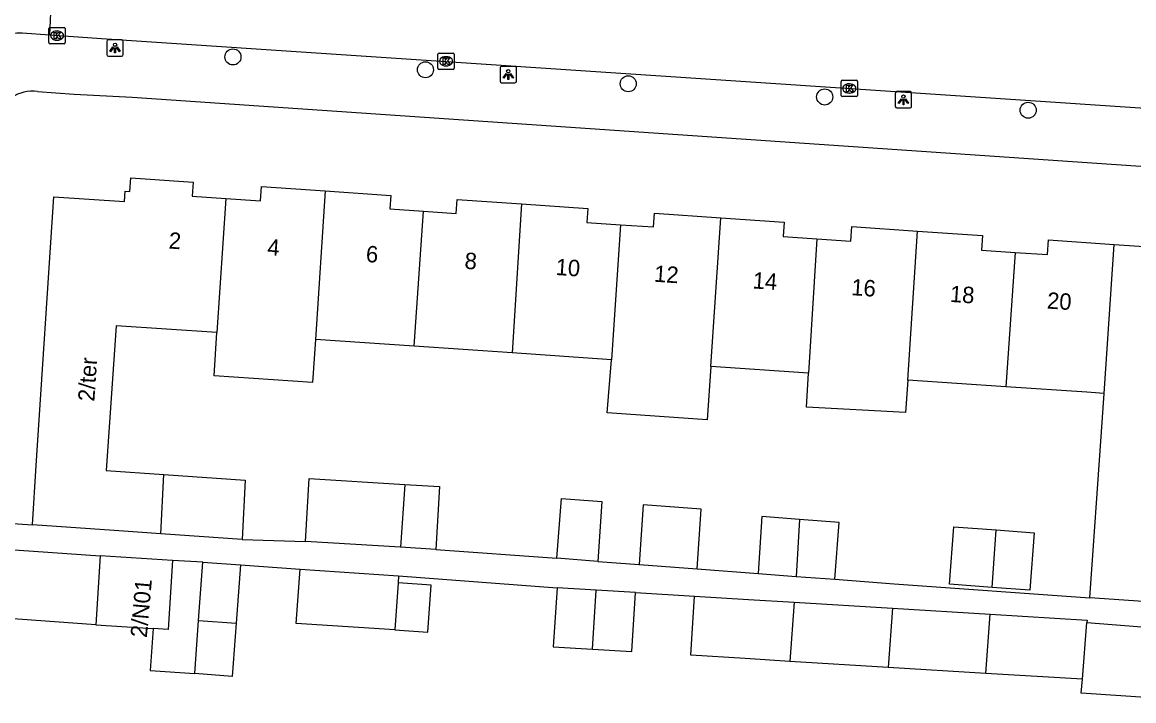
# Model space of a CAD drawing. Extents: x 161848 to 162726, y 385382 to 386521.
# Drawn here: x 162018.3 to 162086.1, y 385548.6 to 385590 of the extents above; entities that cross this region are included whole.
import ezdxf

# ---------------------------------------------------------------- set-up
doc = ezdxf.new("R2010")
doc.units = 0
for name, color, linetype in [('IMGEO_Boom', 7, 'Continuous'), ('IMGEO_Kolk', 7, 'Continuous'), ('IMGEO_Lichtpunt', 7, 'Continuous'), ('IMGEO_Pand', 7, 'Continuous'), ('IMGEO_Pand_nummerreeks', 7, 'Continuous'), ('IMGEO_Rijbaan_lokaal_open', 7, 'Continuous'), ('IMGEO_Voetpad_open', 7, 'Continuous')]:
    doc.layers.add(name, color=color, linetype=linetype)

msp = doc.modelspace()

# ---------------------------------------------------------------- linework, layer by layer
at = {"layer": 'IMGEO_Boom'}
for centre in [(162031.193, 385587.889), (162042.927, 385587.109), (162055.288, 385586.256), (162067.261, 385585.45), (162079.665, 385584.644)]:
    msp.add_circle(centre, 0.489, dxfattribs=at)
at = {"layer": 'IMGEO_Kolk'}
for p, q in [((162020.047, 385589.688), (162020.899, 385589.688)), ((162019.972, 385588.762), (162019.972, 385589.614)), ((162020.46, 385589.468), (162020.485, 385589.468)), ((162020.973, 385589.614), (162020.973, 385588.762)), ((162020.899, 385588.688), (162020.047, 385588.688)), ((162020.483, 385588.908), (162020.458, 385588.908)), ((162043.681, 385587.201), (162043.681, 385588.053)), ((162043.756, 385588.127), (162044.608, 385588.127)), ((162044.169, 385587.907), (162044.194, 385587.907)), ((162044.682, 385588.053), (162044.682, 385587.201)), ((162044.608, 385587.127), (162043.756, 385587.127)), ((162044.192, 385587.347), (162044.167, 385587.347)), ((162068.263, 385585.545), (162068.263, 385586.397)), ((162068.338, 385586.471), (162069.19, 385586.471)), ((162069.264, 385586.397), (162069.264, 385585.545)), ((162068.774, 385585.691), (162068.749, 385585.691)), ((162068.751, 385586.251), (162068.776, 385586.251)), ((162069.19, 385585.471), (162068.338, 385585.471))]:
    msp.add_line(p, q, dxfattribs=at)
for points in [[(162020.047, 385589.688), (162020.899, 385589.688)], [(162019.972, 385588.762), (162019.972, 385589.614)], [(162020.293, 385589.388), (162020.416, 385589.388), (162020.416, 385589.237), (162020.546, 385589.388), (162020.71, 385589.388), (162020.564, 385589.237), (162020.717, 385588.988), (162020.565, 385588.988), (162020.48, 385589.152), (162020.416, 385589.085), (162020.416, 385588.988), (162020.293, 385588.988), (162020.293, 385589.388)], [(162020.973, 385589.614), (162020.973, 385588.762)], [(162020.899, 385588.688), (162020.047, 385588.688)], [(162043.681, 385587.201), (162043.681, 385588.053)], [(162043.756, 385588.127), (162044.608, 385588.127)], [(162044.002, 385587.827), (162044.125, 385587.827), (162044.125, 385587.676), (162044.255, 385587.827), (162044.419, 385587.827), (162044.273, 385587.676), (162044.426, 385587.427), (162044.274, 385587.427), (162044.189, 385587.591), (162044.125, 385587.524), (162044.125, 385587.427), (162044.002, 385587.427), (162044.002, 385587.827)], [(162044.682, 385588.053), (162044.682, 385587.201)], [(162044.608, 385587.127), (162043.756, 385587.127)], [(162068.263, 385585.545), (162068.263, 385586.397)], [(162068.338, 385586.471), (162069.19, 385586.471)], [(162069.264, 385586.397), (162069.264, 385585.545)], [(162068.584, 385586.171), (162068.707, 385586.171), (162068.707, 385586.02), (162068.837, 385586.171), (162069.001, 385586.171), (162068.855, 385586.02), (162069.008, 385585.771), (162068.856, 385585.771), (162068.771, 385585.935), (162068.707, 385585.868), (162068.707, 385585.771), (162068.584, 385585.771), (162068.584, 385586.171)], [(162069.19, 385585.471), (162068.338, 385585.471)]]:
    msp.add_lwpolyline(points, dxfattribs=at)
for centre, start, end in [((162020.049, 385589.612), 91.55205, 178.44795), ((162020.049, 385589.612), 91.55205, 178.44795), ((162020.897, 385589.612), 1.55205, 88.44795), ((162020.897, 385589.612), 1.55205, 88.44795), ((162020.049, 385588.764), 181.55205, 268.44795), ((162020.049, 385588.764), 181.55205, 268.44795), ((162020.897, 385588.764), 271.55205, 358.44795), ((162020.897, 385588.764), 271.55205, 358.44795), ((162043.758, 385588.051), 91.55205, 178.44795), ((162043.758, 385588.051), 91.55205, 178.44795), ((162044.606, 385588.051), 1.55205, 88.44795), ((162044.606, 385588.051), 1.55205, 88.44795), ((162043.758, 385587.203), 181.55205, 268.44795), ((162043.758, 385587.203), 181.55205, 268.44795), ((162044.606, 385587.203), 271.55205, 358.44795), ((162044.606, 385587.203), 271.55205, 358.44795), ((162068.34, 385586.395), 91.55205, 178.44795), ((162068.34, 385586.395), 91.55205, 178.44795), ((162069.188, 385586.395), 1.55205, 88.44795), ((162069.188, 385586.395), 1.55205, 88.44795), ((162068.34, 385585.547), 181.55205, 268.44795), ((162068.34, 385585.547), 181.55205, 268.44795), ((162069.188, 385585.547), 271.55205, 358.44795), ((162069.188, 385585.547), 271.55205, 358.44795)]:
    msp.add_arc(centre, 0.0765, start, end, dxfattribs=at)
for centre, major_axis, ratio, start_param, end_param in [((162020.459, 385589.188), (-0.387, 0.002), 0.722429, 4.712389, 7.853982), ((162020.484, 385589.188), (-0.39, 0.002), 0.717154, 1.570796, 4.712389), ((162044.168, 385587.627), (-0.387, 0.002), 0.722429, 4.712389, 7.853982), ((162044.193, 385587.627), (-0.39, 0.002), 0.717154, 1.570796, 4.712389), ((162068.75, 385585.971), (-0.387, 0.002), 0.722429, 4.712389, 7.853982), ((162068.775, 385585.971), (-0.39, 0.002), 0.717154, 1.570796, 4.712389)]:
    msp.add_ellipse(centre, major_axis=major_axis, ratio=ratio, start_param=start_param, end_param=end_param, dxfattribs=at)
at = {"layer": 'IMGEO_Lichtpunt'}
for p, q in [((162023.507, 385588.837), (162023.507, 385588.03)), ((162023.507, 385588.837), (162023.507, 385588.03)), ((162024.409, 385588.932), (162023.601, 385588.932)), ((162024.409, 385588.932), (162023.601, 385588.932)), ((162024.503, 385588.03), (162024.503, 385588.837)), ((162024.503, 385588.03), (162024.503, 385588.837)), ((162023.601, 385587.936), (162024.409, 385587.936)), ((162023.601, 385587.936), (162024.409, 385587.936)), ((162047.477, 385587.221), (162047.477, 385586.414)), ((162047.477, 385587.221), (162047.477, 385586.414)), ((162048.379, 385587.316), (162047.571, 385587.316)), ((162048.379, 385587.316), (162047.571, 385587.316)), ((162048.473, 385586.414), (162048.473, 385587.221)), ((162048.473, 385586.414), (162048.473, 385587.221)), ((162047.571, 385586.32), (162048.379, 385586.32)), ((162047.571, 385586.32), (162048.379, 385586.32)), ((162071.561, 385585.68), (162071.561, 385584.873)), ((162071.561, 385585.68), (162071.561, 385584.873)), ((162072.463, 385585.775), (162071.655, 385585.775)), ((162072.463, 385585.775), (162071.655, 385585.775)), ((162072.557, 385584.873), (162072.557, 385585.68)), ((162072.557, 385584.873), (162072.557, 385585.68)), ((162071.655, 385584.779), (162072.463, 385584.779)), ((162071.655, 385584.779), (162072.463, 385584.779))]:
    msp.add_line(p, q, dxfattribs=at)
for points in [[(162023.881, 385588.501), (162023.92, 385588.473), (162023.732, 385588.211), (162023.694, 385588.238), (162023.881, 385588.501)], [(162023.983, 385588.453), (162024.03, 385588.453), (162024.03, 385588.131), (162023.983, 385588.131), (162023.983, 385588.453)], [(162024.093, 385588.473), (162024.131, 385588.5), (162024.318, 385588.238), (162024.279, 385588.21), (162024.093, 385588.473)], [(162047.851, 385586.885), (162047.89, 385586.857), (162047.702, 385586.595), (162047.664, 385586.622), (162047.851, 385586.885)], [(162047.953, 385586.837), (162048, 385586.837), (162048, 385586.515), (162047.953, 385586.515), (162047.953, 385586.837)], [(162048.063, 385586.857), (162048.101, 385586.884), (162048.288, 385586.622), (162048.249, 385586.594), (162048.063, 385586.857)], [(162071.935, 385585.344), (162071.974, 385585.316), (162071.786, 385585.054), (162071.748, 385585.081), (162071.935, 385585.344)], [(162072.037, 385585.296), (162072.084, 385585.296), (162072.084, 385584.974), (162072.037, 385584.974), (162072.037, 385585.296)], [(162072.147, 385585.316), (162072.185, 385585.343), (162072.372, 385585.081), (162072.333, 385585.053), (162072.147, 385585.316)]]:
    msp.add_lwpolyline(points, dxfattribs=at)
for centre in [(162024.006, 385588.635), (162047.976, 385587.019), (162072.06, 385585.478)]:
    msp.add_circle(centre, 0.0994, dxfattribs=at)
for centre, start, end in [((162023.601, 385588.837), 90, 180), ((162023.601, 385588.837), 90, 180), ((162024.409, 385588.837), 0, 90), ((162024.409, 385588.837), 0, 90), ((162023.601, 385588.03), 180, 270), ((162023.601, 385588.03), 180, 270), ((162024.409, 385588.03), 270, 0), ((162024.409, 385588.03), 270, 360), ((162047.571, 385587.221), 90, 180), ((162047.571, 385587.221), 90, 180), ((162048.379, 385587.221), 0, 90), ((162048.379, 385587.221), 0, 90), ((162047.571, 385586.414), 180, 270), ((162047.571, 385586.414), 180, 270), ((162048.379, 385586.414), 270, 0), ((162048.379, 385586.414), 270, 360), ((162071.655, 385585.68), 90, 180), ((162071.655, 385585.68), 90, 180), ((162072.463, 385585.68), 0, 90), ((162072.463, 385585.68), 0, 90), ((162071.655, 385584.873), 180, 270), ((162071.655, 385584.873), 180, 270), ((162072.463, 385584.873), 270, 0), ((162072.463, 385584.873), 270, 360)]:
    msp.add_arc(centre, 0.0946, start, end, dxfattribs=at)
at = {"layer": 'IMGEO_Pand'}
for points in [[(162018.968, 385559.367), (162019.204, 385562.99), (162020.271, 385579.369), (162024.589, 385579.072), (162024.633, 385579.71), (162024.906, 385579.691), (162024.964, 385580.528), (162028.77, 385580.267), (162028.711, 385579.404), (162030.754, 385579.264)], [(162030.754, 385579.264), (162032.88, 385579.118), (162032.94, 385579.991), (162036.814, 385579.725)], [(162036.814, 385579.725), (162036.219, 385570.676)], [(162036.814, 385579.725), (162040.814, 385579.451), (162040.758, 385578.628), (162042.805, 385578.487)], [(162030.754, 385579.264), (162030.215, 385571.088)], [(162042.805, 385578.487), (162044.805, 385578.35), (162044.864, 385579.208), (162048.789, 385578.938)], [(162048.789, 385578.938), (162048.203, 385569.853)], [(162048.789, 385578.938), (162052.83, 385578.661), (162052.771, 385577.805), (162054.815, 385577.665)], [(162042.24, 385570.263), (162042.805, 385578.487)], [(162054.815, 385577.665), (162056.823, 385577.527), (162056.881, 385578.369), (162060.941, 385578.091)], [(162054.815, 385577.665), (162054.262, 385569.437)], [(162060.322, 385569.021), (162060.941, 385578.091)], [(162060.941, 385578.091), (162064.799, 385577.826), (162064.739, 385576.938), (162066.785, 385576.798)], [(162066.785, 385576.798), (162068.861, 385576.655), (162068.922, 385577.547), (162072.925, 385577.272)], [(162066.785, 385576.798), (162066.283, 385568.612)], [(162072.322, 385568.198), (162072.925, 385577.272)], [(162072.925, 385577.272), (162076.881, 385577.001), (162076.821, 385576.119), (162078.864, 385575.978)], [(162078.864, 385575.978), (162080.848, 385575.842), (162080.909, 385576.739), (162084.899, 385576.465)], [(162084.29, 385567.376), (162084.899, 385576.465)], [(162084.899, 385576.465), (162088.851, 385576.194), (162088.79, 385575.315), (162090.826, 385575.175), (162094.831, 385574.899)], [(162078.864, 385575.978), (162078.307, 385567.787)], [(162030.215, 385571.088), (162024.07, 385571.51), (162023.465, 385562.692), (162026.982, 385562.445)], [(162036.219, 385570.676), (162036.046, 385568.047), (162030.041, 385568.459), (162030.215, 385571.088)], [(162042.24, 385570.263), (162036.219, 385570.676)], [(162048.203, 385569.853), (162042.24, 385570.263)], [(162054.262, 385569.437), (162048.203, 385569.853)], [(162060.322, 385569.021), (162060.101, 385565.779), (162054.012, 385566.197), (162054.262, 385569.437)], [(162066.283, 385568.612), (162060.322, 385569.021)], [(162072.322, 385568.198), (162072.191, 385566.223), (162066.157, 385566.551), (162066.283, 385568.612)], [(162078.307, 385567.787), (162072.322, 385568.198)], [(162084.29, 385567.376), (162083.232, 385567.448), (162078.307, 385567.787)], [(162083.419, 385554.931), (162084.144, 385565.046), (162084.29, 385567.376)], [(162026.805, 385558.821), (162026.982, 385562.445)], [(162026.982, 385562.445), (162031.933, 385562.097), (162031.758, 385558.476)], [(162035.606, 385558.348), (162035.835, 385562.186), (162041.661, 385561.839)], [(162041.661, 385561.839), (162041.398, 385558.003)], [(162041.661, 385561.839), (162043.785, 385561.712), (162043.556, 385557.874)], [(162050.942, 385557.333), (162051.218, 385560.974), (162053.681, 385560.788), (162053.437, 385557.144)], [(162059.48, 385556.687), (162059.728, 385560.33), (162056.201, 385560.597), (162055.957, 385556.953)], [(162065.736, 385559.703), (162063.426, 385559.879), (162063.214, 385556.405)], [(162026.805, 385558.821), (162023.956, 385559.02), (162018.968, 385559.367)], [(162065.736, 385559.703), (162065.523, 385556.23)], [(162067.889, 385556.051), (162068.137, 385559.521), (162065.736, 385559.703)], [(162077.475, 385555.553), (162074.863, 385555.749), (162075.127, 385559.257), (162077.714, 385559.063)], [(162031.758, 385558.476), (162026.805, 385558.821)], [(162077.714, 385559.063), (162080.03, 385558.889), (162079.767, 385555.381), (162077.475, 385555.553)], [(162077.475, 385555.553), (162077.714, 385559.063)], [(162041.398, 385558.003), (162035.606, 385558.348)], [(162043.556, 385557.874), (162041.398, 385558.003)], [(162023.106, 385557.479), (162022.838, 385553.268)], [(162027.515, 385557.198), (162023.106, 385557.479)], [(162027.515, 385557.198), (162027.247, 385552.988), (162026.329, 385553.046)], [(162029.365, 385557.094), (162027.515, 385557.198)], [(162053.437, 385557.144), (162050.942, 385557.333)], [(162029.102, 385553.531), (162029.365, 385557.094)], [(162029.365, 385557.094), (162031.648, 385556.926)], [(162031.648, 385556.926), (162031.387, 385553.375)], [(162041.061, 385552.971), (162035.054, 385553.353), (162035.289, 385556.672)], [(162035.289, 385556.672), (162041.286, 385556.253)], [(162055.957, 385556.953), (162059.48, 385556.687)], [(162041.061, 385552.971), (162043.072, 385552.833), (162043.269, 385555.704), (162041.258, 385555.842)], [(162041.258, 385555.842), (162041.061, 385552.971)], [(162041.286, 385556.253), (162041.258, 385555.842)], [(162063.214, 385556.405), (162065.523, 385556.23)], [(162065.523, 385556.23), (162067.889, 385556.051)], [(162050.958, 385555.536), (162050.703, 385551.941), (162053.109, 385551.794)], [(162053.329, 385555.391), (162050.958, 385555.536)], [(162053.109, 385551.794), (162053.329, 385555.391)], [(162053.109, 385551.794), (162055.516, 385551.647), (162055.736, 385555.244)], [(162055.736, 385555.244), (162053.329, 385555.391)], [(162065.134, 385551.048), (162062.406, 385551.215), (162059.099, 385551.418), (162059.32, 385555.025)], [(162059.32, 385555.025), (162062.627, 385554.823), (162065.405, 385554.653)], [(162065.405, 385554.653), (162065.134, 385551.048)], [(162065.405, 385554.653), (162071.388, 385554.286)], [(162090.402, 385554.432), (162089.61, 385554.488), (162083.419, 385554.931)], [(162071.388, 385554.286), (162071.126, 385550.681)], [(162071.388, 385554.286), (162077.354, 385553.921)], [(162077.085, 385550.316), (162077.354, 385553.921)], [(162077.354, 385553.921), (162083.254, 385553.559), (162083.243, 385553.417)], [(162022.838, 385553.268), (162026.329, 385553.046)], [(162028.864, 385550.302), (162029.102, 385553.531)], [(162031.387, 385553.375), (162031.148, 385550.134), (162028.864, 385550.302)], [(162029.102, 385553.531), (162031.387, 385553.375)], [(162082.968, 385549.956), (162083.243, 385553.417)], [(162083.243, 385553.417), (162087.098, 385553.111), (162089.565, 385552.915), (162090.214, 385552.863)], [(162026.329, 385553.046), (162026.141, 385550.502), (162028.864, 385550.302)], [(162090.214, 385552.863), (162089.88, 385548.648), (162089.229, 385548.691), (162082.901, 385549.112), (162082.968, 385549.956)], [(162071.126, 385550.681), (162065.134, 385551.048)], [(162077.085, 385550.316), (162071.126, 385550.681)], [(162082.968, 385549.956), (162077.085, 385550.316)]]:
    msp.add_lwpolyline(points, dxfattribs=at)
at = {"layer": 'IMGEO_Rijbaan_lokaal_open'}
for points in [[(162020.024, 385589.221), (162020.337, 385596.068)], [(162020.024, 385589.221), (162018.349, 385589.345)], [(162091.06, 385584.457), (162023.178, 385588.988), (162020.024, 385589.221)]]:
    msp.add_lwpolyline(points, dxfattribs=at)
msp.add_arc((162018.406, 385583.741), 5.604, 90.58297, 103.99292, dxfattribs=at)
at = {"layer": 'IMGEO_Voetpad_open'}
for points in [[(162019.281, 385585.788), (162021.515, 385585.628), (162025.046, 385585.446), (162092.46, 385580.825)], [(162015.061, 385559.627), (162018.968, 385559.367)], [(162014.956, 385558.044), (162023.106, 385557.479)], [(162031.758, 385558.476), (162035.606, 385558.348)], [(162043.556, 385557.874), (162050.942, 385557.333)], [(162031.648, 385556.926), (162035.289, 385556.672)], [(162053.437, 385557.144), (162055.957, 385556.953)], [(162059.48, 385556.687), (162063.214, 385556.405)], [(162041.286, 385556.253), (162050.958, 385555.536)], [(162067.889, 385556.051), (162071.496, 385555.778), (162083.419, 385554.931)], [(162055.736, 385555.244), (162059.32, 385555.025)], [(162022.838, 385553.268), (162014.712, 385553.868)]]:
    msp.add_lwpolyline(points, dxfattribs=at)
msp.add_arc((162018.987, 385583.532), 2.275, 82.56972, 165.54855, dxfattribs=at)

# ---------------------------------------------------------------- texts
at = {"layer": 'IMGEO_Pand_nummerreeks'}
for s, rotation, p in [('2', 356.09162, (162027.255, 385576.216)), ('4', 356.09162, (162033.266, 385575.806)), ('6', 356.09162, (162039.274, 385575.395)), ('8', 356.09162, (162045.287, 385574.983)), ('10', 356.09162, (162050.837, 385574.604)), ('12', 356.09243, (162056.84, 385574.194)), ('14', 356.09162, (162062.852, 385573.784)), ('16', 356.09243, (162068.86, 385573.373)), ('18', 356.09162, (162074.872, 385572.962)), ('20', 356.09162, (162080.79, 385572.558)), ('2/ter', 86.27282, (162022.744, 385566.871)), ('2/N01', 84.95818, (162025.941, 385552.469))]:
    msp.add_text(s, height=1, rotation=rotation, dxfattribs=at).set_placement(p)

doc.saveas('drawing.dxf')
